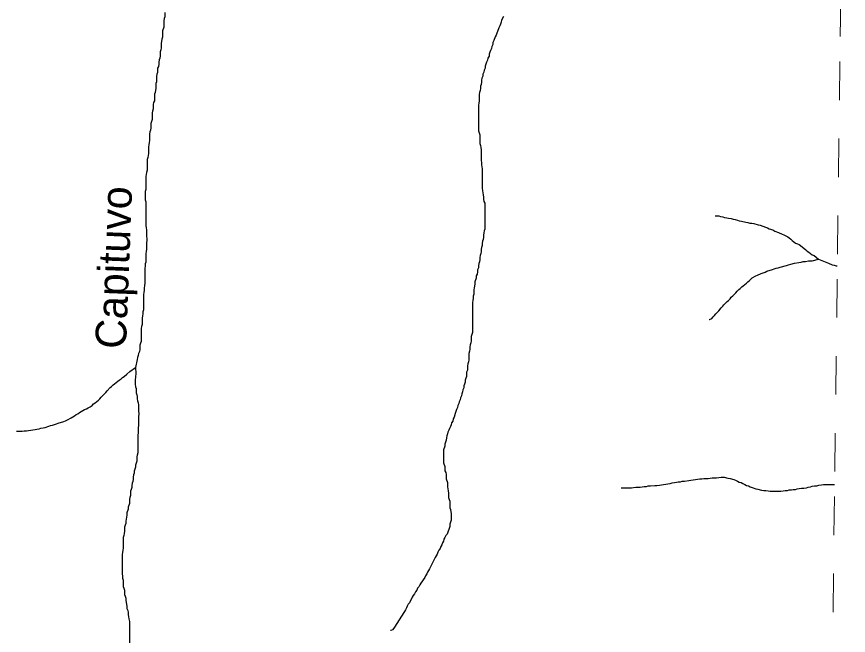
# Model space of a CAD drawing. Extents: x 652.3 to 678, y 7316.9 to 7344.9.
# Drawn here: x 675.642 to 677.802, y 7323.864 to 7325.472 of the extents above; entities that cross this region are included whole.
import ezdxf
from ezdxf.enums import TextEntityAlignment as Align

# ---------------------------------------------------------------- set-up
doc = ezdxf.new("R2010")
doc.units = 0
doc.header["$LTSCALE"] = 0.032
doc.linetypes.add('SHORT_DASHED', pattern=[2.7, 1.5, -1.2])
doc.layers.add('53', color=7, linetype='SHORT_DASHED', lineweight=13)
doc.layers.add('7', color=7, linetype='Continuous', lineweight=25)
doc.layers.add('61', color=7, linetype='Continuous')

msp = doc.modelspace()

# ---------------------------------------------------------------- linework, layer by layer
at = {"layer": '53'}
msp.add_lwpolyline([(677.6746, 7316.9441), (677.6817, 7317.5092), (677.6888, 7318.0742), (677.6959, 7318.6393), (677.703, 7319.2044), (677.7101, 7319.7694), (677.7172, 7320.3345), (677.7242, 7320.8996), (677.7313, 7321.4647), (677.7384, 7322.0297), (677.7455, 7322.5948), (677.7526, 7323.1599), (677.7596, 7323.7249), (677.7667, 7324.29), (677.7738, 7324.8551), (677.7808, 7325.4201), (677.7879, 7325.9852), (677.795, 7326.5503), (677.802, 7327.1153)], dxfattribs=at)
at = {"layer": '7'}
for points in [[(676.0267, 7325.4826), (676.0267, 7325.4714), (676.0251, 7325.4667), (676.0236, 7325.4611), (676.0236, 7325.4444), (676.0204, 7325.4348), (676.0204, 7325.4181), (676.0188, 7325.4134), (676.0172, 7325.4022), (676.0172, 7325.3911), (676.0164, 7325.3855), (676.0148, 7325.3807), (676.014, 7325.3752), (676.014, 7325.3696), (676.0132, 7325.364), (676.0116, 7325.3593), (676.0108, 7325.3537), (676.0108, 7325.3481), (676.01, 7325.3425), (676.0076, 7325.3378), (676.0076, 7325.3266), (676.0061, 7325.3219), (676.0045, 7325.3163), (676.0053, 7325.3083), (676.0045, 7325.3028), (676.0029, 7325.298), (676.0029, 7325.2861), (676.0013, 7325.2749), (675.9997, 7325.2701), (675.9997, 7325.2534), (675.9973, 7325.2487), (675.9965, 7325.2431), (675.9965, 7325.2319), (675.9949, 7325.2264), (675.9933, 7325.2216), (675.9933, 7325.2049), (675.9917, 7325.1993), (675.9901, 7325.1938), (675.9901, 7325.1826), (675.9893, 7325.177), (675.9878, 7325.1723), (675.987, 7325.1667), (675.987, 7325.15), (675.9862, 7325.1444), (675.9846, 7325.1388), (675.9838, 7325.1333), (675.9838, 7325.1166), (675.9822, 7325.1054), (675.9806, 7325.1007), (675.9806, 7325.0728), (675.979, 7325.0672), (675.9782, 7325.0617), (675.9774, 7325.0561), (675.9774, 7325.0227), (675.9758, 7325.0179), (675.9758, 7324.9956), (675.9774, 7324.9909), (675.9774, 7324.9288), (675.9782, 7324.9232), (675.979, 7324.9176), (675.979, 7324.9009), (675.9798, 7324.8954), (675.9798, 7324.8898), (675.979, 7324.8842), (675.979, 7324.8675), (675.9782, 7324.8619), (675.9774, 7324.8564), (675.9774, 7324.8341), (675.9758, 7324.8293), (675.9758, 7324.8238), (675.975, 7324.8182), (675.9742, 7324.8126), (675.9742, 7324.7792), (675.9734, 7324.7736), (675.9726, 7324.7665), (675.9726, 7324.7609), (675.9718, 7324.7553), (675.971, 7324.7498), (675.971, 7324.71), (675.9695, 7324.7052), (675.9695, 7324.6996), (675.9687, 7324.6941), (675.9679, 7324.6885), (675.9679, 7324.6718), (675.9663, 7324.667), (675.9655, 7324.6614), (675.9647, 7324.6559), (675.9647, 7324.628), (675.9631, 7324.6232), (675.9615, 7324.6185), (675.9615, 7324.6073), (675.9607, 7324.6018), (675.9583, 7324.597), (675.9575, 7324.5914), (675.9559, 7324.5866), (675.9551, 7324.5811), (675.9504, 7324.5604)], [(676.906, 7325.4722), (676.9012, 7325.4627), (676.9004, 7325.4571), (676.898, 7325.4524), (676.8964, 7325.4476), (676.894, 7325.4428), (676.8909, 7325.4333), (676.8885, 7325.4285), (676.8869, 7325.4237), (676.8845, 7325.4189), (676.8813, 7325.4094), (676.8789, 7325.4046), (676.8781, 7325.399), (676.8757, 7325.3943), (676.8749, 7325.3887), (676.8726, 7325.3839), (676.871, 7325.3791), (676.8686, 7325.3744), (676.8686, 7325.3688), (676.8654, 7325.364), (676.8646, 7325.3585), (676.8622, 7325.3537), (676.8606, 7325.3481), (676.859, 7325.3433), (676.8582, 7325.3378), (676.8558, 7325.333), (676.8551, 7325.3274), (676.8527, 7325.3227), (676.8527, 7325.3171), (676.8503, 7325.3123), (676.8495, 7325.3067), (676.8495, 7325.3012), (676.8479, 7325.2956), (676.8463, 7325.2908), (676.8463, 7325.2853), (676.8455, 7325.2797), (676.8439, 7325.2749), (676.8431, 7325.2693), (676.8431, 7325.2526), (676.8423, 7325.2471), (676.8415, 7325.2415), (676.8415, 7325.1747), (676.8431, 7325.1699), (676.8447, 7325.1643), (676.8447, 7325.142), (676.8463, 7325.1373), (676.8471, 7325.1317), (676.8479, 7325.1261), (676.8479, 7325.0983), (676.8487, 7325.0927), (676.8495, 7325.0871), (676.8503, 7325.0816), (676.8511, 7325.076), (676.8511, 7325.0259), (676.8519, 7325.0195), (676.8527, 7325.0139), (676.8535, 7325.0084), (676.8543, 7325.0028), (676.8543, 7324.9972), (676.8551, 7324.9916), (676.8574, 7324.9869), (676.8574, 7324.92), (676.8558, 7324.9153), (676.8551, 7324.9097), (676.8543, 7324.9041), (676.8543, 7324.8986), (676.8535, 7324.893), (676.8519, 7324.8882), (676.8511, 7324.8826), (676.8511, 7324.8771)], [(677.4562, 7324.9542), (677.4653, 7324.9542), (677.4701, 7324.9527), (677.4757, 7324.9519), (677.4805, 7324.9503), (677.486, 7324.9495), (677.4908, 7324.9479), (677.4972, 7324.9471), (677.5027, 7324.9455), (677.5083, 7324.9447), (677.5139, 7324.9431), (677.5187, 7324.9415), (677.5242, 7324.9407), (677.5354, 7324.9375), (677.5409, 7324.9367), (677.5457, 7324.9352), (677.5513, 7324.9352), (677.5568, 7324.9344), (677.568, 7324.9312), (677.5728, 7324.9296), (677.5871, 7324.9248), (677.5919, 7324.9232), (677.5966, 7324.9208), (677.6062, 7324.9176), (677.611, 7324.9145), (677.6205, 7324.9113), (677.6301, 7324.9065), (677.6348, 7324.9049), (677.6444, 7324.9001), (677.6484, 7324.897), (677.6523, 7324.8938), (677.6563, 7324.8898), (677.6603, 7324.8866), (677.6651, 7324.8834), (677.6698, 7324.8818), (677.6746, 7324.8795), (677.6818, 7324.8739), (677.6913, 7324.8659), (677.6953, 7324.8627), (677.6993, 7324.8596), (677.7033, 7324.8564), (677.708, 7324.8532), (677.7128, 7324.8508), (677.7247, 7324.8421)], [(676.8511, 7324.8771), (676.8495, 7324.8723), (676.8479, 7324.8675), (676.8479, 7324.8619), (676.8471, 7324.8564), (676.8455, 7324.8516), (676.8447, 7324.846), (676.8447, 7324.8405), (676.8439, 7324.8349), (676.8423, 7324.8301), (676.8415, 7324.8246), (676.8415, 7324.819), (676.8391, 7324.8142), (676.8383, 7324.8086), (676.8375, 7324.8031), (676.8352, 7324.7983), (676.8352, 7324.7927), (676.832, 7324.7832), (676.832, 7324.7776), (676.8312, 7324.772), (676.8296, 7324.7673), (676.8288, 7324.7617), (676.8288, 7324.7506), (676.8272, 7324.7458), (676.8272, 7324.7402), (676.8264, 7324.7346), (676.8256, 7324.7291), (676.8256, 7324.6511), (676.824, 7324.6463), (676.8224, 7324.6407), (676.8224, 7324.6296), (676.8216, 7324.624), (676.82, 7324.6193), (676.8192, 7324.6137), (676.8192, 7324.6081), (676.8177, 7324.6026), (676.8161, 7324.597), (676.8161, 7324.5803), (676.8153, 7324.5747), (676.8137, 7324.5699), (676.8129, 7324.5644), (676.8129, 7324.5532), (676.8105, 7324.5484), (676.8097, 7324.5429), (676.8097, 7324.5373), (676.8081, 7324.5325), (676.8065, 7324.5278), (676.8065, 7324.5222), (676.8049, 7324.5174), (676.8033, 7324.5126), (676.8033, 7324.5071), (676.8009, 7324.5023), (676.8001, 7324.4967), (676.7978, 7324.492), (676.797, 7324.4864), (676.7946, 7324.4816), (676.7938, 7324.476), (676.7914, 7324.4713), (676.7898, 7324.4665), (676.7874, 7324.4617), (676.7866, 7324.4561), (676.7842, 7324.4514), (676.7826, 7324.4458), (676.7811, 7324.441), (676.7779, 7324.4315), (676.7755, 7324.4267), (676.7747, 7324.4211), (676.7715, 7324.4164), (676.7699, 7324.4116), (676.7683, 7324.4068), (676.7659, 7324.402), (676.7643, 7324.3973), (676.762, 7324.3925), (676.7604, 7324.3877), (676.7588, 7324.3829), (676.758, 7324.3774), (676.7572, 7324.3718), (676.7556, 7324.3662), (676.754, 7324.3615), (676.754, 7324.3559), (676.7508, 7324.3463), (676.7508, 7324.3129), (676.754, 7324.3034), (676.754, 7324.2922), (676.7564, 7324.2875), (676.7572, 7324.2819), (676.7572, 7324.2708), (676.7604, 7324.2612), (676.7604, 7324.2501), (676.762, 7324.2453), (676.7628, 7324.2397), (676.7635, 7324.2342), (676.7635, 7324.223), (676.7651, 7324.2174), (676.7667, 7324.2127), (676.7667, 7324.196), (676.7683, 7324.1912), (676.7699, 7324.18), (676.7699, 7324.1633), (676.7683, 7324.1586), (676.7667, 7324.153)], [(677.4407, 7324.685), (677.4415, 7324.6853), (677.447, 7324.6877), (677.451, 7324.6917), (677.4542, 7324.6957), (677.4574, 7324.6996), (677.4653, 7324.7076), (677.4717, 7324.7155), (677.4757, 7324.7195), (677.4789, 7324.7235), (677.4828, 7324.7275), (677.4868, 7324.7315), (677.4908, 7324.7346), (677.4948, 7324.7386), (677.498, 7324.7426), (677.5019, 7324.7466), (677.5099, 7324.7545), (677.5131, 7324.7585), (677.5171, 7324.7625), (677.521, 7324.7657), (677.525, 7324.7696), (677.529, 7324.7728), (677.533, 7324.776), (677.537, 7324.7792), (677.5409, 7324.7824), (677.5449, 7324.7864), (677.5489, 7324.7895), (677.5521, 7324.7935), (677.5616, 7324.7983), (677.5664, 7324.7999), (677.5759, 7324.8047), (677.5807, 7324.8063), (677.5855, 7324.8078), (677.5903, 7324.8102), (677.6046, 7324.815), (677.6094, 7324.8166), (677.6141, 7324.8182), (677.6197, 7324.819), (677.6245, 7324.8206), (677.6412, 7324.8253), (677.6468, 7324.8269), (677.6523, 7324.8285), (677.6619, 7324.8317), (677.673, 7324.8333), (677.6794, 7324.8341), (677.685, 7324.8357), (677.6905, 7324.8357), (677.6985, 7324.8373), (677.708, 7324.8373), (677.7247, 7324.8421)], [(677.7247, 7324.8421), (677.7502, 7324.8309), (677.7597, 7324.8269), (677.7653, 7324.8261), (677.7701, 7324.8246), (677.7727, 7324.824)], [(675.6416, 7324.3949), (675.6559, 7324.3949), (675.6615, 7324.3957), (675.6671, 7324.3957), (675.6727, 7324.3965), (675.6782, 7324.3973), (675.6838, 7324.3981), (675.6894, 7324.3989), (675.6941, 7324.4005), (675.6997, 7324.4012), (675.7045, 7324.4028), (675.7101, 7324.4036), (675.7156, 7324.4044), (675.7252, 7324.4076), (675.7299, 7324.4092), (675.7347, 7324.4108), (675.7403, 7324.4124), (675.7451, 7324.414), (675.7498, 7324.4156), (675.7642, 7324.4203), (675.7689, 7324.4219), (675.7737, 7324.4243), (675.7833, 7324.4291), (675.7872, 7324.4323), (675.792, 7324.4347), (675.796, 7324.4378), (675.8008, 7324.4402), (675.8047, 7324.4434), (675.8095, 7324.4458), (675.8135, 7324.449), (675.8183, 7324.4514), (675.823, 7324.453), (675.8278, 7324.4554), (675.8326, 7324.4585), (675.8374, 7324.4617), (675.8413, 7324.4657), (675.8453, 7324.4689), (675.8501, 7324.4721), (675.8541, 7324.4752), (675.8581, 7324.4792), (675.8612, 7324.4832), (675.8732, 7324.4951), (675.8764, 7324.4999), (675.8843, 7324.5079), (675.8883, 7324.5111), (675.8923, 7324.515), (675.8962, 7324.5182), (675.9002, 7324.5214), (675.9042, 7324.5246), (675.9082, 7324.5278), (675.913, 7324.5309), (675.9169, 7324.5341), (675.9209, 7324.5373), (675.9281, 7324.5429), (675.9352, 7324.55), (675.9504, 7324.5604)], [(675.9504, 7324.5604), (675.9504, 7324.5604), (675.9511, 7324.5445)], [(675.9511, 7324.5445), (675.9504, 7324.5357), (675.9496, 7324.5278), (675.9496, 7324.5174), (675.9504, 7324.5103), (675.9519, 7324.5055), (675.9519, 7324.4943), (675.9535, 7324.4896), (675.9551, 7324.4848), (675.9551, 7324.4792), (675.9559, 7324.4737), (675.9575, 7324.4689), (675.9583, 7324.4633), (675.9583, 7324.4466), (675.9591, 7324.441), (675.9583, 7324.4315), (675.9583, 7324.4092), (675.9575, 7324.4036), (675.9575, 7324.3925), (675.9567, 7324.3829), (675.9567, 7324.3384), (675.9551, 7324.3328), (675.9535, 7324.328), (675.9535, 7324.3169), (675.9519, 7324.3121), (675.9504, 7324.3066), (675.9504, 7324.301), (675.9472, 7324.2914), (675.9472, 7324.2859), (675.9448, 7324.2811), (675.944, 7324.2755), (675.944, 7324.27), (675.9432, 7324.2644), (675.9416, 7324.2596), (675.9408, 7324.254), (675.9408, 7324.2485), (675.9392, 7324.2437), (675.9376, 7324.2389), (675.9376, 7324.2278), (675.936, 7324.223), (675.9344, 7324.2182), (675.9344, 7324.2071)], [(677.2119, 7324.2477), (677.2386, 7324.2477), (677.2441, 7324.2485), (677.2497, 7324.2493), (677.2609, 7324.2493), (677.2664, 7324.2501), (677.272, 7324.2509), (677.2776, 7324.2509), (677.2823, 7324.2525), (677.2879, 7324.2525), (677.299, 7324.254), (677.3046, 7324.254), (677.311, 7324.2548), (677.3166, 7324.2556), (677.3221, 7324.2564), (677.3277, 7324.2572), (677.3333, 7324.258), (677.3388, 7324.2588), (677.3444, 7324.2604), (677.35, 7324.2612), (677.3555, 7324.262), (677.3603, 7324.2636), (677.3659, 7324.2636), (677.3707, 7324.2652), (677.3762, 7324.2652), (677.3874, 7324.2668), (677.3929, 7324.2676), (677.3985, 7324.2684), (677.4049, 7324.2692), (677.4104, 7324.27), (677.416, 7324.2708), (677.4216, 7324.2708), (677.4264, 7324.2723), (677.4375, 7324.2723), (677.4431, 7324.2731), (677.4486, 7324.2739), (677.4598, 7324.2739), (677.4653, 7324.2747), (677.4717, 7324.2755), (677.4797, 7324.2755), (677.4892, 7324.2731), (677.4948, 7324.2723), (677.5043, 7324.2692), (677.5091, 7324.2676), (677.5139, 7324.2652), (677.5187, 7324.2628), (677.5234, 7324.2612), (677.5282, 7324.2588), (677.533, 7324.2564), (677.5378, 7324.254), (677.5425, 7324.2525), (677.5473, 7324.2501), (677.5521, 7324.2485), (677.5616, 7324.2453), (677.5672, 7324.2445), (677.5767, 7324.2413), (677.5823, 7324.2405), (677.5879, 7324.2405), (677.5935, 7324.2397), (677.599, 7324.2389), (677.6269, 7324.2389), (677.6324, 7324.2397), (677.638, 7324.2405), (677.6436, 7324.2405), (677.6484, 7324.2421), (677.6539, 7324.2421), (677.6587, 7324.2437), (677.6643, 7324.2437), (677.669, 7324.2453), (677.6746, 7324.2461), (677.6802, 7324.2469), (677.6865, 7324.2469), (677.6929, 7324.2477), (677.6977, 7324.2493), (677.7033, 7324.2501), (677.708, 7324.2517), (677.7144, 7324.2525), (677.72, 7324.2532), (677.7255, 7324.2548), (677.7319, 7324.2556), (677.7375, 7324.2564), (677.7663, 7324.2564)], [(675.9344, 7324.2071), (675.9313, 7324.1975), (675.9313, 7324.192), (675.9281, 7324.1824), (675.9281, 7324.1769), (675.9273, 7324.1713), (675.9257, 7324.1665), (675.9249, 7324.1609), (675.9249, 7324.1554), (675.9233, 7324.1506), (675.9217, 7324.1458), (675.9217, 7324.1347), (675.9209, 7324.1291), (675.9201, 7324.1236), (675.9185, 7324.1188), (675.9185, 7324.0909), (675.9177, 7324.0854), (675.9169, 7324.0798), (675.9153, 7324.0742), (675.9153, 7324.0241), (675.9169, 7324.0185), (675.9169, 7324.0129), (675.9185, 7324.0082), (675.9185, 7323.9915), (675.9201, 7323.9867), (675.9217, 7323.9819), (675.9217, 7323.9708), (675.9233, 7323.966), (675.9249, 7323.9612), (675.9249, 7323.9557), (675.9257, 7323.9501), (675.9273, 7323.9453), (675.9281, 7323.9397), (675.9281, 7323.9342), (675.9305, 7323.9294), (675.9313, 7323.9238), (675.9313, 7323.9183), (675.9321, 7323.9127), (675.9328, 7323.9071), (675.9344, 7323.9008), (675.9344, 7323.8284)], [(676.7667, 7324.153), (676.7667, 7324.1474), (676.7651, 7324.1419), (676.762, 7324.1323), (676.7596, 7324.1275), (676.7564, 7324.1236), (676.754, 7324.1188), (676.7516, 7324.114), (676.75, 7324.1092), (676.7476, 7324.1045), (676.746, 7324.0997), (676.7437, 7324.0949), (676.7413, 7324.0901), (676.7381, 7324.0854), (676.7357, 7324.0806), (676.7341, 7324.0758), (676.7317, 7324.071), (676.7285, 7324.0663), (676.7261, 7324.0615), (676.7238, 7324.0567), (676.7166, 7324.0424), (676.7142, 7324.0376), (676.7118, 7324.0328), (676.7086, 7324.0289), (676.7071, 7324.0241), (676.7039, 7324.0193), (676.7015, 7324.0145), (676.6919, 7324.0002), (676.6888, 7323.9954), (676.6864, 7323.9907), (676.6832, 7323.9867), (676.6808, 7323.9819), (676.6776, 7323.9771), (676.6752, 7323.9724), (676.672, 7323.9684), (676.6689, 7323.9636), (676.6617, 7323.9493), (676.6585, 7323.9453), (676.6561, 7323.9405), (676.6545, 7323.9358), (676.6514, 7323.931), (676.649, 7323.9262), (676.6458, 7323.9214), (676.6434, 7323.9167), (676.6338, 7323.9023), (676.6307, 7323.8976), (676.6211, 7323.8833), (676.6179, 7323.8785), (676.6132, 7323.8769), (676.6128, 7323.8768)]]:
    msp.add_lwpolyline(points, dxfattribs=at)

# ---------------------------------------------------------------- texts
at = {"layer": '61'}
msp.add_text('Capituvo', height=0.08, rotation=87.8, dxfattribs=at).set_placement((675.9335, 7324.8186), align=Align.CENTER)

doc.saveas('drawing.dxf')
